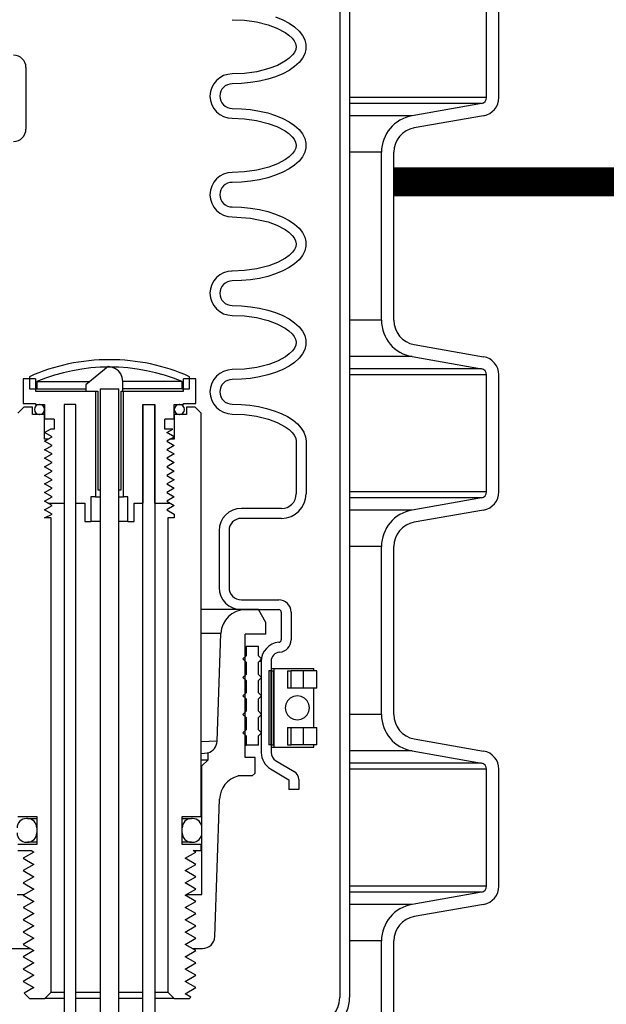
# Model space of a CAD drawing. Extents: x -169 to 2224, y 0 to 2796.
# Tile 391 of 530: x 1803 to 1809, y 970 to 980. Entities that reach past the tile are written whole.
import ezdxf

# ---------------------------------------------------------------- set-up
doc = ezdxf.new("R2010")
doc.units = 0
doc.header["$MEASUREMENT"] = 0
doc.header["$PDSIZE"] = 1
doc.layers.get('DEFPOINTS').update_dxf_attribs({"linetype": 'CONTINUOUS'})
for name, color, linetype in [('DIM', 3, 'CONTINUOUS'), ('FILL-CAP', 1, 'CONTINUOUS'), ('SPILL-BUCKET', 1, 'CONTINUOUS'), ('TANK-SLAB', 6, 'CONTINUOUS')]:
    doc.layers.add(name, color=color, linetype=linetype)
doc.styles.add('SIMPLEX', font='simplex')
doc.dimstyles.new('DIM64', dxfattribs={"dimscale": 64, "dimtxt": 0.09375, "dimasz": 0.09375, "dimexe": 0.0625, "dimexo": 0.0625, "dimgap": 0.046875, "dimtad": 1, "dimdec": 4, "dimzin": 3, "dimdsep": 46, "dimlunit": 4, "dimtxsty": 'SIMPLEX', "dimcen": 0, "dimclrd": 256, "dimclre": 256, "dimclrt": 256, "dimadec": 0, "dimazin": 0, "dimtfac": 1, "dimtdec": 4, "dimtmove": 0, "dimatfit": 3, "dimfxl": 1, "dimfrac": 2, "dimtolj": 1, "dimtzin": 0, "dimarcsym": 0})

# ---------------------------------------------------------------- blocks, each defined once
blk = doc.blocks.new('*D48')
at = {"layer": 'DEFPOINTS', "color": 0, "transparency": 16777216}
for p in [(2031.7725, 978.296), (1368.5472, 978.0147), (2031.7725, 700.5233)]:
    blk.add_point(p, dxfattribs=at)
at = {"layer": 'DIM', "lineweight": -2, "transparency": 16777216}
for p, q in [((2031.7725, 974.296), (2031.7725, 696.5233)), ((1368.5472, 974.0147), (1368.5472, 696.5233)), ((1374.5472, 700.5233), (2025.7725, 700.5233))]:
    blk.add_line(p, q, dxfattribs=at)
at = {"layer": 'DIM', "transparency": 16777216}
for points in [[(1374.5472, 701.5233), (1374.5472, 699.5233), (1368.5472, 700.5233)], [(2025.7725, 701.5233), (2025.7725, 699.5233), (2031.7725, 700.5233)]]:
    blk.add_solid(points, dxfattribs=at)
at = {"layer": 'DIM', "transparency": 16777216, "insert": (1700.1599, 708.0947), "char_height": 6, "attachment_point": 5, "style": 'SIMPLEX'}
blk.add_mtext('\\A1;55\'-3 1/4" (F.V. TANK SLAB)', dxfattribs=at)

msp = doc.modelspace()

# ---------------------------------------------------------------- linework, layer by layer
at = {"layer": 'FILL-CAP', "linetype": 'Continuous'}
msp.add_line((1802.9372, 979.3133), (1802.9372, 978.6883), dxfattribs=at)
for centre, start, end in [((1802.8122, 979.3133), 0, 90), ((1802.8122, 978.6883), 270, 0)]:
    msp.add_arc(centre, 0.125, start, end, dxfattribs=at)
at = {"layer": 'SPILL-BUCKET', "color": 1, "linetype": 'Continuous'}
for p, q in [((1806.11763, 984.08254), (1806.11763, 969.88498)), ((1806.21757, 984.08254), (1806.21757, 969.88498)), ((1807.60662, 979.00897), (1807.60662, 980.1935)), ((1807.73153, 979.00897), (1807.73153, 980.1935)), ((1805.02773, 979.79758), (1805.15185, 979.79229)), ((1805.15185, 979.79229), (1805.27394, 979.77546)), ((1805.27394, 979.77546), (1805.39373, 979.74561)), ((1805.39373, 979.74561), (1805.48162, 979.71317)), ((1805.46827, 979.82594), (1805.54079, 979.79594)), ((1805.54079, 979.79594), (1805.60522, 979.76164)), ((1805.60522, 979.76164), (1805.66054, 979.72356)), ((1805.48162, 979.71317), (1805.56456, 979.66925)), ((1805.56456, 979.66925), (1805.60287, 979.64178)), ((1805.60287, 979.64178), (1805.63715, 979.60945)), ((1805.66054, 979.72356), (1805.70589, 979.68233)), ((1805.70589, 979.68233), (1805.74054, 979.63857)), ((1805.63715, 979.60945), (1805.65663, 979.58432)), ((1805.65663, 979.58432), (1805.67105, 979.55609)), ((1805.67105, 979.55609), (1805.67724, 979.52556)), ((1805.74054, 979.63857), (1805.76394, 979.59299)), ((1805.76394, 979.59299), (1805.77574, 979.5463)), ((1805.77574, 979.5463), (1805.77574, 979.49924)), ((1805.65957, 979.46599), (1805.64067, 979.4401)), ((1805.67281, 979.49479), (1805.65957, 979.46599)), ((1805.67724, 979.52556), (1805.67281, 979.49479)), ((1805.76394, 979.45255), (1805.74054, 979.40697)), ((1805.77574, 979.49924), (1805.76394, 979.45255)), ((1805.56886, 979.37907), (1805.48614, 979.3343)), ((1805.60691, 979.40703), (1805.56886, 979.37907)), ((1805.64067, 979.4401), (1805.60691, 979.40703)), ((1805.70589, 979.36321), (1805.66054, 979.32197)), ((1805.74054, 979.40697), (1805.70589, 979.36321)), ((1805.15309, 979.25338), (1805.02773, 979.24796)), ((1805.2769, 979.27067), (1805.15309, 979.25338)), ((1805.39816, 979.30131), (1805.2769, 979.27067)), ((1805.48614, 979.3343), (1805.39816, 979.30131)), ((1805.54079, 979.24959), (1805.46827, 979.21959)), ((1805.60522, 979.28389), (1805.54079, 979.24959)), ((1805.66054, 979.32197), (1805.60522, 979.28389)), ((1805.12167, 979.15098), (1805.02773, 979.14802)), ((1805.21412, 979.15979), (1805.12167, 979.15098)), ((1805.30363, 979.17434), (1805.21412, 979.15979)), ((1805.3888, 979.19438), (1805.30363, 979.17434)), ((1805.46827, 979.21959), (1805.3888, 979.19438)), ((1807.55501, 978.94746), (1806.85139, 978.82339)), ((1805.02773, 978.89819), (1805.12167, 978.89524)), ((1805.12167, 978.89524), (1805.21412, 978.88642)), ((1805.21412, 978.88642), (1805.30363, 978.87188)), ((1805.30363, 978.87188), (1805.3888, 978.85184)), ((1805.3888, 978.85184), (1805.46827, 978.82662)), ((1805.02773, 978.79826), (1805.15185, 978.79297)), ((1805.15185, 978.79297), (1805.27394, 978.77614)), ((1805.27394, 978.77614), (1805.39373, 978.74629)), ((1805.39373, 978.74629), (1805.48162, 978.71385)), ((1805.46827, 978.82662), (1805.54079, 978.79663)), ((1805.54079, 978.79663), (1805.60522, 978.76232)), ((1805.60522, 978.76232), (1805.66054, 978.72425)), ((1807.57669, 978.82444), (1806.87308, 978.70038)), ((1805.48162, 978.71385), (1805.56456, 978.66994)), ((1805.56456, 978.66994), (1805.60287, 978.64246)), ((1805.66054, 978.72425), (1805.70589, 978.68301)), ((1805.70589, 978.68301), (1805.74054, 978.63925)), ((1805.60287, 978.64246), (1805.63715, 978.61013)), ((1805.63715, 978.61013), (1805.65663, 978.585)), ((1805.65663, 978.585), (1805.67105, 978.55678)), ((1805.67105, 978.55678), (1805.67724, 978.52624)), ((1805.74054, 978.63925), (1805.76394, 978.59367)), ((1805.76394, 978.59367), (1805.77574, 978.54698)), ((1805.77574, 978.54698), (1805.77574, 978.49992)), ((1805.65957, 978.46667), (1805.64067, 978.44078)), ((1805.67281, 978.49547), (1805.65957, 978.46667)), ((1805.67724, 978.52624), (1805.67281, 978.49547)), ((1805.76394, 978.45323), (1805.74054, 978.40765)), ((1805.77574, 978.49992), (1805.76394, 978.45323)), ((1806.54172, 976.75085), (1806.54172, 978.45434)), ((1806.66663, 976.75085), (1806.66663, 978.45434)), ((1805.56886, 978.37975), (1805.48614, 978.33498)), ((1805.60691, 978.40771), (1805.56886, 978.37975)), ((1805.64067, 978.44078), (1805.60691, 978.40771)), ((1805.70589, 978.36389), (1805.66054, 978.32265)), ((1805.74054, 978.40765), (1805.70589, 978.36389)), ((1805.15309, 978.25406), (1805.02773, 978.24864)), ((1805.2769, 978.27135), (1805.15309, 978.25406)), ((1805.39816, 978.302), (1805.2769, 978.27135)), ((1805.48614, 978.33498), (1805.39816, 978.302)), ((1805.54079, 978.25027), (1805.46827, 978.22028)), ((1805.60522, 978.28458), (1805.54079, 978.25027)), ((1805.66054, 978.32265), (1805.60522, 978.28458)), ((1805.12167, 978.15166), (1805.02773, 978.14871)), ((1805.21412, 978.16048), (1805.12167, 978.15166)), ((1805.30363, 978.17502), (1805.21412, 978.16048)), ((1805.3888, 978.19506), (1805.30363, 978.17502)), ((1805.46827, 978.22028), (1805.3888, 978.19506)), ((1805.02773, 977.89888), (1805.12167, 977.89592)), ((1805.12167, 977.89592), (1805.21412, 977.8871)), ((1805.21412, 977.8871), (1805.30363, 977.87256)), ((1805.30363, 977.87256), (1805.3888, 977.85252)), ((1805.3888, 977.85252), (1805.46827, 977.82731)), ((1805.02773, 977.79894), (1805.21317, 977.78678)), ((1805.21317, 977.78678), (1805.39373, 977.74698)), ((1805.39373, 977.74698), (1805.48162, 977.71453)), ((1805.46827, 977.82731), (1805.54079, 977.79731)), ((1805.54079, 977.79731), (1805.60522, 977.763)), ((1805.60522, 977.763), (1805.66054, 977.72493)), ((1805.48162, 977.71453), (1805.56456, 977.67062)), ((1805.56456, 977.67062), (1805.60287, 977.64314)), ((1805.66054, 977.72493), (1805.70589, 977.68369)), ((1805.70589, 977.68369), (1805.74054, 977.63993)), ((1805.60287, 977.64314), (1805.63715, 977.61082)), ((1805.63715, 977.61082), (1805.65663, 977.58568)), ((1805.65663, 977.58568), (1805.67105, 977.55746)), ((1805.67105, 977.55746), (1805.67724, 977.52692)), ((1805.74054, 977.63993), (1805.76394, 977.59435)), ((1805.76394, 977.59435), (1805.77574, 977.54766)), ((1805.77574, 977.54766), (1805.77574, 977.5006)), ((1805.65957, 977.46735), (1805.64067, 977.44146)), ((1805.67281, 977.49615), (1805.65957, 977.46735)), ((1805.67724, 977.52692), (1805.67281, 977.49615)), ((1805.76394, 977.45391), (1805.74054, 977.40833)), ((1805.77574, 977.5006), (1805.76394, 977.45391)), ((1805.56886, 977.38043), (1805.48614, 977.33566)), ((1805.60691, 977.4084), (1805.56886, 977.38043)), ((1805.64067, 977.44146), (1805.60691, 977.4084)), ((1805.70589, 977.36457), (1805.66054, 977.32333)), ((1805.74054, 977.40833), (1805.70589, 977.36457)), ((1805.02773, 977.24932), (1805.02174, 977.24932)), ((1805.15309, 977.25475), (1805.02773, 977.24932)), ((1805.2769, 977.27203), (1805.15309, 977.25475)), ((1805.39816, 977.30268), (1805.2769, 977.27203)), ((1805.48614, 977.33566), (1805.39816, 977.30268)), ((1805.54079, 977.25096), (1805.46827, 977.22096)), ((1805.60522, 977.28526), (1805.54079, 977.25096)), ((1805.66054, 977.32333), (1805.60522, 977.28526)), ((1805.12167, 977.15234), (1805.02773, 977.14939)), ((1805.21412, 977.16116), (1805.12167, 977.15234)), ((1805.30363, 977.1757), (1805.21412, 977.16116)), ((1805.3888, 977.19574), (1805.30363, 977.1757)), ((1805.46827, 977.22096), (1805.3888, 977.19574)), ((1805.02773, 976.89956), (1805.12167, 976.8966)), ((1805.12167, 976.8966), (1805.21412, 976.88779)), ((1805.21412, 976.88779), (1805.30363, 976.87324)), ((1805.30363, 976.87324), (1805.3888, 976.8532)), ((1805.3888, 976.8532), (1805.46827, 976.82799)), ((1805.02773, 976.79963), (1805.15185, 976.79434)), ((1805.15185, 976.79434), (1805.27394, 976.77751)), ((1805.27394, 976.77751), (1805.39373, 976.74766)), ((1805.39373, 976.74766), (1805.48162, 976.71522)), ((1805.46827, 976.82799), (1805.54079, 976.79799)), ((1805.54079, 976.79799), (1805.60522, 976.76369)), ((1805.60522, 976.76369), (1805.66054, 976.72561)), ((1805.48162, 976.71522), (1805.56456, 976.6713)), ((1805.56456, 976.6713), (1805.60287, 976.64383)), ((1805.66054, 976.72561), (1805.70589, 976.68437)), ((1805.70589, 976.68437), (1805.74054, 976.64062)), ((1805.60287, 976.64383), (1805.63715, 976.6115)), ((1805.63715, 976.6115), (1805.65663, 976.58637)), ((1805.65663, 976.58637), (1805.67105, 976.55814)), ((1805.67105, 976.55814), (1805.67724, 976.52761)), ((1805.74054, 976.64062), (1805.76394, 976.59504)), ((1805.76394, 976.59504), (1805.77574, 976.54835)), ((1805.77574, 976.54835), (1805.77574, 976.50129)), ((1805.65957, 976.46804), (1805.64067, 976.44214)), ((1805.67281, 976.49684), (1805.65957, 976.46804)), ((1805.67724, 976.52761), (1805.67281, 976.49684)), ((1805.76394, 976.4546), (1805.74054, 976.40901)), ((1805.77574, 976.50129), (1805.76394, 976.4546)), ((1806.87308, 976.50482), (1807.57669, 976.38075)), ((1805.56886, 976.38112), (1805.48614, 976.33635)), ((1805.60691, 976.40908), (1805.56886, 976.38112)), ((1805.64067, 976.44214), (1805.60691, 976.40908)), ((1805.70589, 976.36526), (1805.66054, 976.32402)), ((1805.74054, 976.40901), (1805.70589, 976.36526)), ((1806.85139, 976.3818), (1807.55501, 976.25773)), ((1803.77099, 976.28136), (1803.54325, 976.09476)), ((1803.80895, 976.27458), (1803.77099, 976.28136)), ((1803.84441, 976.25963), (1803.80895, 976.27458)), ((1803.87496, 976.23654), (1803.84441, 976.25963)), ((1805.15309, 976.25543), (1805.02773, 976.25)), ((1805.2769, 976.27272), (1805.15309, 976.25543)), ((1805.39816, 976.30336), (1805.2769, 976.27272)), ((1805.48614, 976.33635), (1805.39816, 976.30336)), ((1805.54079, 976.25164), (1805.46827, 976.22164)), ((1805.60522, 976.28594), (1805.54079, 976.25164)), ((1805.66054, 976.32402), (1805.60522, 976.28594)), ((1803.03474, 976.15722), (1802.90983, 976.15722)), ((1802.90983, 976.15722), (1802.90983, 975.90739)), ((1803.03474, 976.15722), (1803.03474, 976.0323)), ((1803.89834, 976.20605), (1803.87496, 976.23654)), ((1803.9132, 976.17049), (1803.89834, 976.20605)), ((1803.9184, 976.13223), (1803.9132, 976.17049)), ((1804.65863, 976.15722), (1804.53372, 976.15722)), ((1804.53372, 976.0323), (1804.53372, 976.15722)), ((1804.65863, 975.90739), (1804.65863, 976.15722)), ((1805.12167, 976.15303), (1805.02773, 976.15007)), ((1805.21412, 976.16184), (1805.12167, 976.15303)), ((1805.30363, 976.17639), (1805.21412, 976.16184)), ((1805.3888, 976.19642), (1805.30363, 976.17639)), ((1805.46827, 976.22164), (1805.3888, 976.19642)), ((1807.60662, 975.0117), (1807.60662, 976.19623)), ((1807.73153, 975.0117), (1807.73153, 976.19623)), ((1803.54325, 976.09476), (1803.54325, 976.0323)), ((1803.69116, 976.05443), (1803.69116, 975.03299)), ((1803.87853, 975.03299), (1803.87853, 976.05443)), ((1803.9184, 976.0323), (1803.9184, 976.13223)), ((1803.03474, 976.0323), (1803.64367, 976.0323)), ((1803.54325, 976.0323), (1803.66712, 976.0323)), ((1803.64367, 976.0323), (1803.64367, 974.96054)), ((1803.66712, 976.0323), (1803.66712, 975.03299)), ((1803.90134, 976.0323), (1803.9184, 976.0323)), ((1803.90134, 975.03299), (1803.90134, 976.0323)), ((1803.92478, 974.96054), (1803.92478, 976.0323)), ((1803.92478, 976.0323), (1804.53372, 976.0323)), ((1802.90983, 975.90739), (1803.03474, 975.90739)), ((1803.03474, 975.90739), (1803.03474, 975.8974)), ((1803.03474, 975.8974), (1803.12718, 975.8974)), ((1803.12718, 975.8974), (1803.12718, 975.7475)), ((1803.32454, 975.8974), (1803.32454, 974.89808)), ((1803.44446, 975.8974), (1803.32454, 975.8974)), ((1803.44446, 975.8974), (1803.32454, 975.8974)), ((1803.32454, 975.8974), (1803.32454, 964.59012)), ((1803.44446, 964.59012), (1803.44446, 975.8974)), ((1803.44446, 974.89808), (1803.44446, 975.8974)), ((1804.124, 964.59012), (1804.124, 975.8974)), ((1804.124, 975.8974), (1804.124, 974.89808)), ((1804.124, 975.8974), (1804.24391, 975.8974)), ((1804.24391, 975.8974), (1804.24391, 964.59012)), ((1804.24391, 974.89808), (1804.24391, 975.8974)), ((1804.44128, 975.7475), (1804.44128, 975.8974)), ((1804.44128, 975.8974), (1804.53372, 975.8974)), ((1804.53372, 975.90739), (1804.65863, 975.90739)), ((1804.53372, 975.8974), (1804.53372, 975.90739)), ((1805.02773, 975.90024), (1805.11807, 975.89751)), ((1805.11807, 975.89751), (1805.20709, 975.88935)), ((1805.20709, 975.88935), (1805.2935, 975.87589)), ((1805.2935, 975.87589), (1805.37603, 975.85732)), ((1805.37603, 975.85732), (1805.45349, 975.83391)), ((1805.02773, 975.80031), (1805.1523, 975.79499)), ((1805.1523, 975.79499), (1805.27482, 975.77803)), ((1805.27482, 975.77803), (1805.39503, 975.74794)), ((1805.45349, 975.83391), (1805.52473, 975.806)), ((1805.52473, 975.806), (1805.58873, 975.774)), ((1805.58873, 975.774), (1805.64455, 975.73838)), ((1803.22211, 975.7475), (1803.12718, 975.7475)), ((1803.22211, 975.7475), (1803.22211, 975.64757)), ((1804.34634, 975.64757), (1804.34634, 975.7475)), ((1804.44128, 975.7475), (1804.34634, 975.7475)), ((1805.39503, 975.74794), (1805.48338, 975.71512)), ((1805.48338, 975.71512), (1805.56673, 975.67059)), ((1805.56673, 975.67059), (1805.60473, 975.64304)), ((1805.64455, 975.73838), (1805.69137, 975.69965)), ((1805.69137, 975.69965), (1805.72851, 975.65838)), ((1805.72851, 975.65838), (1805.75544, 975.61518)), ((1803.12718, 975.61259), (1803.18776, 975.64757)), ((1803.20247, 975.56912), (1803.12718, 975.61259)), ((1803.16006, 975.54463), (1803.20247, 975.56912)), ((1803.22211, 975.64757), (1803.18776, 975.64757)), ((1804.42657, 975.64757), (1804.34634, 975.64757)), ((1804.36599, 975.61259), (1804.42657, 975.64757)), ((1804.44128, 975.56912), (1804.36599, 975.61259)), ((1804.39887, 975.54463), (1804.44128, 975.56912)), ((1805.60473, 975.64304), (1805.63859, 975.61057)), ((1805.63859, 975.61057), (1805.65789, 975.58516)), ((1805.65789, 975.58516), (1805.67189, 975.55663)), ((1805.67189, 975.55663), (1805.67729, 975.5255)), ((1805.75544, 975.61518), (1805.77175, 975.57067)), ((1805.77175, 975.57067), (1805.77722, 975.5255)), ((1805.67729, 975.5255), (1805.67729, 974.99219)), ((1805.77722, 975.5255), (1805.77722, 974.99219)), ((1803.59686, 974.96054), (1803.59686, 974.71071)), ((1803.64367, 974.96054), (1803.59686, 974.96054)), ((1803.64367, 974.96054), (1803.65608, 974.96054)), ((1803.65608, 974.96054), (1803.69111, 974.96054)), ((1803.66712, 975.03299), (1803.69116, 975.03299)), ((1803.87853, 975.03299), (1803.90134, 975.03299)), ((1803.8786, 974.96054), (1803.91272, 974.96054)), ((1803.91272, 974.96054), (1803.92478, 974.96054)), ((1803.9716, 974.96054), (1803.92478, 974.96054)), ((1803.9716, 974.71071), (1803.9716, 974.96054)), ((1803.16007, 974.89808), (1803.32454, 974.89808)), ((1803.44446, 974.89808), (1803.5344, 974.89808)), ((1803.5344, 974.89808), (1803.5344, 974.71071)), ((1804.03406, 974.89808), (1804.124, 974.89808)), ((1804.03406, 974.71071), (1804.03406, 974.89808)), ((1804.24391, 974.89808), (1804.39887, 974.89808)), ((1807.55501, 974.95019), (1806.85139, 974.82612)), ((1805.52739, 974.84229), (1805.12081, 974.84229)), ((1807.57669, 974.82717), (1806.87308, 974.70311)), ((1803.5344, 974.71071), (1803.59686, 974.71071)), ((1803.60329, 974.71071), (1803.59686, 974.71071)), ((1803.62214, 974.71071), (1803.60329, 974.71071)), ((1803.65211, 974.71071), (1803.62214, 974.71071)), ((1803.69116, 974.71071), (1803.65211, 974.71071)), ((1803.91711, 974.71071), (1803.87855, 974.71071)), ((1803.94668, 974.71071), (1803.91711, 974.71071)), ((1803.96526, 974.71071), (1803.94668, 974.71071)), ((1803.9716, 974.71071), (1803.96526, 974.71071)), ((1803.9716, 974.71071), (1804.03406, 974.71071)), ((1805.52739, 974.74236), (1805.12081, 974.74236)), ((1804.89597, 974.61744), (1804.89597, 974.04209)), ((1804.9959, 974.61744), (1804.9959, 974.04209)), ((1806.54172, 972.75358), (1806.54172, 974.45707)), ((1806.66663, 972.75358), (1806.66663, 974.45707)), ((1805.12081, 973.91717), (1805.49993, 973.91717)), ((1805.12081, 973.81724), (1805.49993, 973.81724)), ((1805.52491, 973.79226), (1805.52491, 973.5112)), ((1805.62485, 973.79226), (1805.62485, 973.5112)), ((1805.32318, 973.29325), (1805.32318, 972.36842)), ((1805.42311, 973.29325), (1805.42311, 972.36842)), ((1805.42311, 973.1971), (1805.39813, 973.1971)), ((1805.39813, 973.1971), (1805.39813, 972.44761)), ((1805.42311, 973.22208), (1805.43584, 973.22208)), ((1805.42311, 973.1971), (1805.42311, 972.44761)), ((1805.42311, 972.44761), (1805.42311, 973.1971)), ((1805.42311, 973.1971), (1805.44809, 973.1971)), ((1805.43584, 973.22208), (1805.44893, 973.22208)), ((1805.44851, 973.1971), (1805.44809, 973.1971)), ((1805.44809, 972.44761), (1805.44809, 973.1971)), ((1805.44894, 973.1971), (1805.44851, 973.1971)), ((1805.44894, 973.22208), (1805.44894, 972.42263)), ((1805.44894, 973.22208), (1805.45484, 973.22208)), ((1805.45484, 973.22208), (1805.47219, 973.22208)), ((1805.47219, 973.22208), (1805.49999, 973.22208)), ((1805.49999, 973.22208), (1805.53662, 973.22208)), ((1805.53662, 973.22208), (1805.57995, 973.22208)), ((1805.57995, 973.22208), (1805.62746, 973.22208)), ((1805.59035, 973.1971), (1805.62673, 973.1971)), ((1805.59035, 973.1971), (1805.59035, 973.02222)), ((1805.6846, 973.1971), (1805.62672, 973.1971)), ((1805.62673, 973.02222), (1805.62673, 973.1971)), ((1805.62746, 973.22208), (1805.67639, 973.22208)), ((1805.67639, 973.22208), (1805.72391, 973.22208)), ((1805.74857, 973.1971), (1805.6846, 973.1971)), ((1805.72391, 973.22208), (1805.76723, 973.22208)), ((1805.795, 973.1971), (1805.74857, 973.1971)), ((1805.74857, 973.1971), (1805.74857, 973.02222)), ((1805.76723, 973.22208), (1805.80386, 973.22208)), ((1805.83391, 973.1971), (1805.795, 973.1971)), ((1805.80386, 973.22208), (1805.83166, 973.22208)), ((1805.83166, 973.22208), (1805.84901, 973.22208)), ((1805.86326, 973.1971), (1805.83391, 973.1971)), ((1805.84901, 973.22208), (1805.85491, 973.22208)), ((1805.85491, 973.1971), (1805.85491, 973.22208)), ((1805.86076, 973.1971), (1805.85491, 973.1971)), ((1805.86272, 973.1971), (1805.86076, 973.1971)), ((1805.88151, 973.1971), (1805.86326, 973.1971)), ((1805.8877, 973.1971), (1805.88151, 973.1971)), ((1805.8877, 973.02222), (1805.8877, 973.1971)), ((1805.44851, 973.02222), (1805.44809, 973.02222)), ((1805.44894, 973.02222), (1805.44851, 973.02222)), ((1805.62673, 973.02222), (1805.59035, 973.02222)), ((1805.6846, 973.02222), (1805.62672, 973.02222)), ((1805.74857, 973.02222), (1805.6846, 973.02222)), ((1805.79499, 973.02222), (1805.74857, 973.02222)), ((1805.83391, 973.02222), (1805.79499, 973.02222)), ((1805.86326, 973.02222), (1805.83391, 973.02222)), ((1805.86076, 973.02222), (1805.85491, 973.02222)), ((1805.85491, 972.62249), (1805.85491, 973.02221)), ((1805.86272, 973.02222), (1805.86076, 973.02222)), ((1805.88151, 973.02222), (1805.86326, 973.02222)), ((1805.8877, 973.02222), (1805.88151, 973.02222)), ((1805.44818, 972.91407), (1805.44892, 972.91498)), ((1805.44809, 972.62249), (1805.44851, 972.62249)), ((1805.44851, 972.62249), (1805.44894, 972.62249)), ((1805.59035, 972.62249), (1805.59035, 972.44761)), ((1805.59035, 972.62249), (1805.62673, 972.62249)), ((1805.62672, 972.62249), (1805.6846, 972.62249)), ((1805.62673, 972.44761), (1805.62673, 972.62249)), ((1805.6846, 972.62249), (1805.74857, 972.62249)), ((1805.74857, 972.62249), (1805.74857, 972.44761)), ((1805.74857, 972.62249), (1805.79499, 972.62249)), ((1805.79499, 972.62249), (1805.83391, 972.62249)), ((1805.83391, 972.62249), (1805.86326, 972.62249)), ((1805.85491, 972.62249), (1805.86076, 972.62249)), ((1805.86076, 972.62249), (1805.86272, 972.62249)), ((1805.86326, 972.62249), (1805.88151, 972.62249)), ((1805.88151, 972.62249), (1805.8877, 972.62249)), ((1805.8877, 972.44761), (1805.8877, 972.62249)), ((1806.87308, 972.50755), (1807.57669, 972.38348)), ((1805.42311, 972.44761), (1805.39813, 972.44761)), ((1805.42311, 972.44761), (1805.44809, 972.44761)), ((1805.42311, 972.42263), (1805.43584, 972.42263)), ((1805.43584, 972.42263), (1805.44893, 972.42263)), ((1805.44851, 972.44761), (1805.44809, 972.44761)), ((1805.44894, 972.44761), (1805.44851, 972.44761)), ((1805.44894, 972.42263), (1805.45484, 972.42263)), ((1805.45484, 972.42263), (1805.47219, 972.42263)), ((1805.47219, 972.42263), (1805.49999, 972.42263)), ((1805.49999, 972.42263), (1805.53662, 972.42263)), ((1805.53662, 972.42263), (1805.57995, 972.42263)), ((1805.57995, 972.42263), (1805.62746, 972.42263)), ((1805.59035, 972.44761), (1805.62673, 972.44761)), ((1805.6846, 972.44761), (1805.62672, 972.44761)), ((1805.62746, 972.42263), (1805.67639, 972.42263)), ((1805.67639, 972.42263), (1805.72391, 972.42263)), ((1805.74857, 972.44761), (1805.6846, 972.44761)), ((1805.72391, 972.42263), (1805.76723, 972.42263)), ((1805.795, 972.44761), (1805.74857, 972.44761)), ((1805.76723, 972.42263), (1805.80386, 972.42263)), ((1805.83391, 972.44761), (1805.795, 972.44761)), ((1805.80386, 972.42263), (1805.83166, 972.42263)), ((1805.83166, 972.42263), (1805.84901, 972.42263)), ((1805.86326, 972.44761), (1805.83391, 972.44761)), ((1805.84901, 972.42263), (1805.85491, 972.42263)), ((1805.85491, 972.42263), (1805.85491, 972.44761)), ((1805.86076, 972.44761), (1805.85491, 972.44761)), ((1805.86272, 972.44761), (1805.86076, 972.44761)), ((1805.88151, 972.44761), (1805.86326, 972.44761)), ((1805.8877, 972.44761), (1805.88151, 972.44761)), ((1806.85139, 972.38453), (1807.55501, 972.26047)), ((1805.4688, 972.28796), (1805.65722, 972.17556)), ((1805.41761, 972.20214), (1805.60298, 972.09156)), ((1807.60662, 971.01443), (1807.60662, 972.19896)), ((1807.73153, 971.01443), (1807.73153, 972.19896)), ((1805.60298, 972.09156), (1805.60298, 971.9948)), ((1805.70292, 972.0951), (1805.70292, 971.9948)), ((1805.70292, 971.9948), (1805.60298, 971.9948)), ((1804.52122, 971.69926), (1804.58031, 971.69926)), ((1804.58031, 971.69926), (1804.60715, 971.69926)), ((1804.58029, 971.45943), (1804.52122, 971.45943)), ((1804.60714, 971.45943), (1804.58029, 971.45943)), ((1802.84737, 970.93038), (1802.92296, 970.93038)), ((1804.56358, 970.93038), (1804.72109, 970.93038)), ((1807.55501, 970.95292), (1806.85139, 970.82886)), ((1807.57669, 970.82991), (1806.87308, 970.70584)), ((1806.54172, 969.25598), (1806.54172, 970.45981)), ((1806.66663, 969.25598), (1806.66663, 970.45981)), ((1802.70806, 970.38209), (1802.97728, 970.38209)), ((1802.98092, 970.38209), (1803.01801, 970.36068))]:
    msp.add_line(p, q, dxfattribs=at)
at = {"layer": 'SPILL-BUCKET', "color": 7}
for p, q in [((1807.60662, 979.00897), (1806.21757, 979.00897)), ((1807.55501, 978.94746), (1806.21757, 978.94746)), ((1806.85139, 978.82339), (1806.21757, 978.82339)), ((1806.54172, 978.45434), (1806.21757, 978.45434)), ((1806.54172, 976.75085), (1806.21757, 976.75085)), ((1806.85139, 976.3818), (1806.21757, 976.3818)), ((1807.55501, 976.25774), (1806.21757, 976.25774)), ((1807.60662, 976.19623), (1806.21757, 976.19623)), ((1803.04723, 976.12939), (1803.58551, 976.12939)), ((1803.04723, 976.05444), (1803.54325, 976.05444)), ((1804.52123, 976.12939), (1803.9184, 976.12939)), ((1804.52122, 976.05444), (1803.9184, 976.05444)), ((1807.60662, 975.0117), (1806.21757, 975.0117)), ((1807.55501, 974.95019), (1806.21757, 974.95019)), ((1806.85139, 974.82612), (1806.21757, 974.82612)), ((1806.54172, 974.45707), (1806.21757, 974.45707)), ((1805.16292, 973.81724), (1804.71359, 973.81724)), ((1804.91325, 973.57613), (1804.71359, 973.57613)), ((1806.54172, 972.75358), (1806.21757, 972.75358)), ((1804.87505, 972.48242), (1804.71359, 972.47691)), ((1806.85139, 972.38453), (1806.21757, 972.38453)), ((1807.55501, 972.26047), (1806.21757, 972.26047)), ((1807.60662, 972.19896), (1806.21757, 972.19896)), ((1807.60662, 971.01443), (1806.21757, 971.01443)), ((1807.55501, 970.95292), (1806.21757, 970.95292)), ((1806.85139, 970.82886), (1806.21757, 970.82886)), ((1806.54172, 970.45981), (1806.21757, 970.45981))]:
    msp.add_line(p, q, dxfattribs=at)
at = {"layer": 'SPILL-BUCKET', "color": 7, "linetype": 'Continuous'}
for p, q in [((1802.97228, 976.17875), (1802.97228, 976.05444)), ((1804.59617, 976.05444), (1804.59617, 976.17875)), ((1802.97228, 976.05444), (1803.04723, 976.05444)), ((1803.04723, 976.12939), (1803.04723, 976.05444)), ((1804.52122, 976.05444), (1804.52122, 976.12939)), ((1804.52122, 976.05444), (1804.59617, 976.05444)), ((1805.15981, 973.4425), (1805.16616, 973.4425)), ((1805.16616, 973.4425), (1805.16828, 973.4425)), ((1805.2932, 973.4425), (1805.16828, 973.4425)), ((1805.16828, 973.4425), (1805.16828, 973.34881)), ((1805.2932, 973.34881), (1805.2932, 973.4425)), ((1805.16828, 973.34881), (1805.13706, 973.31758)), ((1805.13706, 973.31758), (1805.16828, 973.28635)), ((1805.15981, 973.34881), (1805.16616, 973.34881)), ((1805.15981, 973.28635), (1805.16616, 973.28635)), ((1805.16616, 973.34881), (1805.16828, 973.34881)), ((1805.16616, 973.28635), (1805.16828, 973.28635)), ((1805.16828, 973.28635), (1805.16828, 973.16144)), ((1805.32443, 973.31758), (1805.2932, 973.34881)), ((1805.2932, 973.28635), (1805.32443, 973.31758)), ((1805.2932, 973.16144), (1805.2932, 973.28635)), ((1805.3174, 973.29325), (1805.30006, 973.29325)), ((1805.32318, 973.29325), (1805.3174, 973.29325)), ((1805.16828, 973.16144), (1805.13706, 973.13021)), ((1805.15981, 973.16144), (1805.16616, 973.16144)), ((1805.16616, 973.16144), (1805.16828, 973.16144)), ((1805.32443, 973.13021), (1805.2932, 973.16144)), ((1805.13706, 973.13021), (1805.16828, 973.09898)), ((1805.15981, 973.09898), (1805.16616, 973.09898)), ((1805.16616, 973.09898), (1805.16828, 973.09898)), ((1805.16828, 973.09898), (1805.16828, 972.97407)), ((1805.2932, 973.09898), (1805.32443, 973.13021)), ((1805.2932, 972.97407), (1805.2932, 973.09898)), ((1805.16828, 972.97407), (1805.13706, 972.94284)), ((1805.15981, 972.97407), (1805.16616, 972.97407)), ((1805.16616, 972.97407), (1805.16828, 972.97407)), ((1805.32443, 972.94284), (1805.2932, 972.97407)), ((1805.13706, 972.94284), (1805.16828, 972.91161)), ((1805.15981, 972.91161), (1805.16616, 972.91161)), ((1805.16616, 972.91161), (1805.16828, 972.91161)), ((1805.16828, 972.91161), (1805.16828, 972.7867)), ((1805.2932, 972.91161), (1805.32443, 972.94284)), ((1805.2932, 972.7867), (1805.2932, 972.91161)), ((1805.57276, 972.8597), (1805.56679, 972.82235)), ((1805.59008, 972.8934), (1805.57276, 972.8597)), ((1805.61705, 972.92014), (1805.59008, 972.8934)), ((1805.65104, 972.93731), (1805.61705, 972.92014)), ((1805.68872, 972.94322), (1805.65104, 972.93731)), ((1805.7264, 972.93731), (1805.68872, 972.94322)), ((1805.76039, 972.92014), (1805.7264, 972.93731)), ((1805.78737, 972.8934), (1805.76039, 972.92014)), ((1805.80469, 972.8597), (1805.78737, 972.8934)), ((1805.81066, 972.82235), (1805.80469, 972.8597)), ((1805.16828, 972.7867), (1805.13706, 972.75547)), ((1805.13706, 972.75547), (1805.16828, 972.72424)), ((1805.15981, 972.7867), (1805.16616, 972.7867)), ((1805.16616, 972.7867), (1805.16828, 972.7867)), ((1805.32443, 972.75547), (1805.2932, 972.7867)), ((1805.2932, 972.72424), (1805.32443, 972.75547)), ((1805.56679, 972.82235), (1805.57276, 972.785)), ((1805.57276, 972.785), (1805.59008, 972.75131)), ((1805.78737, 972.75131), (1805.80469, 972.785)), ((1805.80469, 972.785), (1805.81066, 972.82235)), ((1805.15981, 972.72424), (1805.16616, 972.72424)), ((1805.16616, 972.72424), (1805.16828, 972.72424)), ((1805.16828, 972.72424), (1805.16828, 972.59932)), ((1805.2932, 972.59932), (1805.2932, 972.72424)), ((1805.59008, 972.75131), (1805.61705, 972.72457)), ((1805.61705, 972.72457), (1805.65104, 972.7074)), ((1805.65104, 972.7074), (1805.68872, 972.70148)), ((1805.66527, 972.70139), (1805.66561, 972.70156)), ((1805.68872, 972.70148), (1805.7264, 972.7074)), ((1805.7264, 972.7074), (1805.76039, 972.72457)), ((1805.76039, 972.72457), (1805.78737, 972.75131)), ((1805.16828, 972.59932), (1805.13706, 972.56809)), ((1805.13706, 972.56809), (1805.16828, 972.53687)), ((1805.15981, 972.59932), (1805.16616, 972.59932)), ((1805.16616, 972.59932), (1805.16828, 972.59932)), ((1805.32443, 972.56809), (1805.2932, 972.59932)), ((1805.2932, 972.53687), (1805.32443, 972.56809)), ((1805.15981, 972.53687), (1805.16616, 972.53687)), ((1805.16616, 972.53687), (1805.16828, 972.53687)), ((1805.16828, 972.53687), (1805.16828, 972.44318)), ((1805.2932, 972.44318), (1805.2932, 972.53687)), ((1805.15981, 972.44318), (1805.16616, 972.44318)), ((1805.16616, 972.44318), (1805.16828, 972.44318)), ((1805.2932, 972.44318), (1805.16828, 972.44318)), ((1804.71362, 972.29476), (1804.75226, 972.29476)), ((1804.75226, 972.29476), (1804.77569, 972.29476)), ((1804.77569, 972.29476), (1804.78355, 972.29476)), ((1802.9523, 971.69926), (1802.94231, 971.69926)), ((1802.9523, 971.69926), (1802.96131, 971.69926)), ((1804.60715, 971.69926), (1804.61616, 971.69926)), ((1804.62615, 971.69926), (1804.61616, 971.69926)), ((1803.04723, 971.60433), (1803.04723, 971.55436)), ((1804.52122, 971.55436), (1804.52122, 971.60433)), ((1804.72109, 971.55436), (1804.72109, 971.60433)), ((1802.94231, 971.45943), (1802.9523, 971.45943)), ((1802.96131, 971.45943), (1802.9523, 971.45943)), ((1804.61616, 971.45943), (1804.60714, 971.45943)), ((1804.61616, 971.45943), (1804.62615, 971.45943))]:
    msp.add_line(p, q, dxfattribs=at)
at = {"layer": 'SPILL-BUCKET', "color": 8, "linetype": 'Continuous'}
for p, q in [((1803.69116, 976.05443), (1803.69054, 967.81007)), ((1803.69116, 976.05443), (1803.87853, 976.05443)), ((1803.69116, 976.05443), (1803.87853, 976.05443)), ((1803.87853, 967.81007), (1803.87853, 976.05443)), ((1803.32454, 969.87551), (1803.13018, 969.87551)), ((1803.19263, 969.93797), (1803.32454, 969.93797)), ((1803.44446, 969.93797), (1803.69117, 969.93797)), ((1803.69112, 969.87551), (1803.44446, 969.87551)), ((1804.124, 969.87551), (1803.87848, 969.87551)), ((1803.87855, 969.93797), (1804.124, 969.93797)), ((1804.24391, 969.93797), (1804.37582, 969.93797)), ((1804.43828, 969.87551), (1804.24391, 969.87551))]:
    msp.add_line(p, q, dxfattribs=at)
at = {"layer": 'SPILL-BUCKET', "color": 3, "linetype": 'Continuous'}
for p, q in [((1804.49374, 975.8974), (1804.49174, 975.8974)), ((1803.02425, 975.84693), (1803.02425, 975.84493)), ((1803.07471, 975.79446), (1803.07671, 975.79446)), ((1803.12718, 975.84693), (1803.12718, 975.84493)), ((1804.44128, 975.84493), (1804.44128, 975.84693)), ((1804.49174, 975.79446), (1804.49374, 975.79446)), ((1804.54421, 975.84493), (1804.54421, 975.84693))]:
    msp.add_line(p, q, dxfattribs=at)
at = {"layer": 'SPILL-BUCKET', "linetype": 'Continuous'}
for p, q in [((1805.2957, 973.81724), (1805.16292, 973.81724)), ((1805.37064, 973.68742), (1805.2957, 973.81724)), ((1805.37064, 973.56741), (1805.37064, 973.68742)), ((1804.87505, 972.48242), (1804.91325, 973.57613)), ((1805.15979, 972.31827), (1805.15979, 973.56741)), ((1805.37064, 973.56741), (1805.15979, 973.56741)), ((1804.71359, 972.36051), (1804.74792, 972.3617)), ((1804.74792, 972.3617), (1804.77438, 972.36452)), ((1804.77438, 972.36452), (1804.78349, 972.36638)), ((1804.78355, 972.29476), (1804.78355, 972.36639)), ((1804.78355, 972.29476), (1804.72109, 972.23231)), ((1805.26134, 972.31827), (1805.15979, 972.31827)), ((1805.26134, 972.15997), (1805.26134, 972.31827)), ((1804.71921, 972.23231), (1804.71359, 972.23231)), ((1804.72109, 972.23231), (1804.71921, 972.23231)), ((1804.72109, 970.93038), (1804.72109, 972.23231)), ((1805.23227, 972.13089), (1805.26134, 972.15997)), ((1805.23227, 972.13089), (1805.08959, 972.13089)), ((1804.87642, 971.19995), (1804.90077, 971.89726)), ((1802.96131, 971.69926), (1802.98817, 971.69926)), ((1802.98817, 971.69926), (1803.04723, 971.69926)), ((1802.98815, 971.45943), (1802.96131, 971.45943)), ((1803.04723, 971.45943), (1802.98815, 971.45943)), ((1804.85207, 970.50264), (1804.87642, 971.19995)), ((1804.62155, 970.38209), (1804.72723, 970.38209))]:
    msp.add_line(p, q, dxfattribs=at)
for points in [[(1802.85486, 971.37449), (1802.90983, 971.37449), (1802.99291, 971.37449), (1802.99291, 971.37449), (1803.01801, 971.35999), (1802.90983, 971.29754), (1803.01801, 971.23508), (1802.90983, 971.17262), (1803.01801, 971.11017), (1802.90983, 971.04771), (1803.01801, 970.98525), (1802.90983, 970.92279), (1803.01801, 970.86034), (1802.90983, 970.79788), (1803.01801, 970.73542), (1802.90983, 970.67296), (1803.01801, 970.61051), (1802.90983, 970.54805), (1803.01801, 970.48559), (1802.90983, 970.42313), (1803.01801, 970.36068), (1802.90983, 970.29822), (1803.01801, 970.23576), (1802.90983, 970.17331), (1803.01801, 970.11085), (1802.90983, 970.04839), (1803.01801, 969.98593), (1802.91901, 969.92878), (1802.97228, 969.87551), (1803.13018, 969.87551), (1803.19263, 969.93797), (1803.19263, 974.74718), (1803.12718, 974.74718), (1803.20247, 974.78665), (1803.12718, 974.83012), (1803.20247, 974.8736), (1803.12718, 974.91706), (1803.20247, 974.96054), (1803.12718, 975.004), (1803.20247, 975.04748), (1803.12718, 975.09095), (1803.20247, 975.13441), (1803.12718, 975.17789), (1803.20247, 975.22136), (1803.12718, 975.26483), (1803.20247, 975.3083), (1803.12718, 975.35177), (1803.20247, 975.39524), (1803.12718, 975.43871), (1803.20247, 975.48218), (1803.12718, 975.52565), (1803.16006, 975.54463), (1803.12718, 975.54463), (1803.12718, 975.79446), (1803.00226, 975.79446), (1803.00226, 975.87141), (1802.91732, 975.87141), (1802.85486, 975.80896)], [(1802.85486, 971.72175), (1803.04723, 971.72175), (1803.04723, 971.43694), (1802.85486, 971.43694)]]:
    msp.add_lwpolyline(points, dxfattribs=at)
at = {"layer": 'SPILL-BUCKET', "color": 1, "linetype": 'Continuous'}
msp.add_lwpolyline([(1804.55045, 970.42313), (1804.65863, 970.48559), (1804.55045, 970.54805), (1804.65863, 970.61051), (1804.55045, 970.67296), (1804.65863, 970.73542), (1804.55045, 970.79788), (1804.65863, 970.86034), (1804.55045, 970.92279), (1804.65863, 970.98525), (1804.55045, 971.04771), (1804.65863, 971.11017), (1804.55045, 971.17262), (1804.65863, 971.23508), (1804.55045, 971.29754), (1804.65863, 971.35999), (1804.63354, 971.37449), (1804.65863, 971.37449), (1804.71359, 971.37449), (1804.71359, 971.43694), (1804.52122, 971.43694), (1804.52122, 971.72175), (1804.71359, 971.72175), (1804.71359, 975.80896), (1804.65114, 975.87141), (1804.5662, 975.87141), (1804.5662, 975.79446), (1804.44128, 975.79446), (1804.44128, 975.54463), (1804.39887, 975.54463), (1804.36599, 975.52565), (1804.44128, 975.48218), (1804.36599, 975.43871), (1804.44128, 975.39524), (1804.36599, 975.35177), (1804.44128, 975.3083), (1804.36599, 975.26483), (1804.44128, 975.22136), (1804.36599, 975.17789), (1804.44128, 975.13441), (1804.36599, 975.09095), (1804.44128, 975.04748), (1804.36599, 975.004), (1804.4402, 974.95991), (1804.36599, 974.91706), (1804.44128, 974.8736), (1804.36599, 974.83012), (1804.44128, 974.78665), (1804.44128, 974.74718), (1804.37582, 974.74718), (1804.37582, 969.93797), (1804.43828, 969.87551), (1804.59617, 969.87551), (1804.60985, 969.88918), (1804.55045, 969.92348), (1804.65863, 969.98593), (1804.55045, 970.04839), (1804.65863, 970.11085), (1804.55045, 970.17331), (1804.65863, 970.23576), (1804.55045, 970.29822), (1804.65863, 970.36068)], close=True, dxfattribs=at)
for centre, radius, start, end in [((1805.02773, 979.02311), 0.22485, 90, 270), ((1805.02773, 979.02311), 0.12491, 90, 270), ((1807.54416, 979.00897), 0.06246, 279.999999, 0), ((1807.54416, 979.00897), 0.18737, 280, 0), ((1806.91646, 978.45434), 0.37474, 100, 180), ((1806.91646, 978.45434), 0.24983, 99.999999, 180), ((1805.02773, 978.02379), 0.22485, 90, 270), ((1805.02773, 978.02379), 0.12491, 90, 270), ((1805.02773, 977.02447), 0.22485, 90, 270), ((1805.02773, 977.02447), 0.12491, 90, 270), ((1806.91646, 976.75085), 0.37474, 180, 260), ((1806.91646, 976.75085), 0.24983, 180, 260.000001), ((1807.54416, 976.19623), 0.18737, 0, 80), ((1805.02773, 976.02516), 0.22485, 90, 270), ((1807.54416, 976.19623), 0.06246, 0, 80.000001), ((1805.02773, 976.02516), 0.12491, 90, 270), ((1805.52739, 974.99219), 0.1499, 270, 0), ((1805.52739, 974.99219), 0.24983, 270, 0), ((1807.54416, 975.0117), 0.06246, 279.999999, 0), ((1807.54416, 975.0117), 0.18737, 280, 0), ((1805.12081, 974.61744), 0.22485, 90, 180), ((1806.91646, 974.45707), 0.37474, 100, 180), ((1805.12081, 974.61744), 0.12491, 90, 180), ((1806.91646, 974.45707), 0.24983, 99.999999, 180), ((1805.12081, 974.04209), 0.22485, 180, 270), ((1805.12081, 974.04209), 0.12491, 180, 270), ((1805.49993, 973.79226), 0.12491, 0, 90), ((1805.49993, 973.79226), 0.02498, 0, 90), ((1805.5168, 973.29325), 0.19362, 94.424356, 180), ((1805.49993, 973.5112), 0.02498, 274.424356, 0), ((1805.49993, 973.5112), 0.12491, 274.424356, 0), ((1805.5168, 973.29325), 0.09369, 94.424356, 180), ((1806.91646, 972.75358), 0.37474, 180, 260), ((1806.91646, 972.75358), 0.24983, 180, 260.000001), ((1805.5168, 972.36842), 0.19362, 180, 239.183871), ((1805.5168, 972.36842), 0.09369, 180, 239.183869), ((1807.54416, 972.19896), 0.18737, 0, 80), ((1807.54416, 972.19896), 0.06246, 0, 80.000001), ((1805.60923, 972.0951), 0.09369, 0, 59.183869), ((1807.54416, 971.01443), 0.06246, 279.999999, 0), ((1807.54416, 971.01443), 0.18737, 280, 0), ((1806.91646, 970.45981), 0.37474, 100, 180), ((1806.91646, 970.45981), 0.24983, 99.999999, 180), ((1805.84282, 969.88498), 0.27481, 275, 0), ((1805.84282, 969.88498), 0.37474, 275, 0)]:
    msp.add_arc(centre, radius, start, end, dxfattribs=at)
at = {"layer": 'SPILL-BUCKET', "color": 7, "linetype": 'Continuous'}
for centre, radius, start, end in [((1803.78423, 974.35248), 1.99863, 90, 113.969481), ((1803.78423, 974.35248), 1.99863, 66.030519, 90), ((1803.78423, 974.35248), 1.92369, 67.473116, 112.526884), ((1802.94231, 971.60433), 0.09494, 90, 180), ((1802.9523, 971.60433), 0.09494, 0, 90), ((1804.61616, 971.60433), 0.09494, 90, 180), ((1804.62615, 971.60433), 0.09494, 0, 90), ((1802.94231, 971.55436), 0.09494, 180, 270), ((1802.9523, 971.55436), 0.09494, 270, 0), ((1804.61616, 971.55436), 0.09494, 180, 270), ((1804.62615, 971.55436), 0.09494, 270, 0)]:
    msp.add_arc(centre, radius, start, end, dxfattribs=at)
at = {"layer": 'SPILL-BUCKET', "color": 7}
for centre, start, end in [((1803.07471, 975.84693), 90, 180), ((1803.07671, 975.84693), 0, 90), ((1804.49174, 975.84693), 90, 180), ((1804.49374, 975.84693), 0, 90), ((1803.07471, 975.84493), 180, 270), ((1803.07671, 975.84493), 270, 0), ((1804.49174, 975.84493), 180, 270), ((1804.49374, 975.84493), 270, 0)]:
    msp.add_arc(centre, 0.05047, start, end, dxfattribs=at)
at = {"layer": 'SPILL-BUCKET', "linetype": 'Continuous'}
for centre, radius, start, end in [((1805.16292, 973.56741), 0.24983, 90, 178), ((1804.75021, 972.48678), 0.12491, 285.476702, 358), ((1805.15045, 971.88854), 0.24983, 104.885809, 178), ((1804.72723, 970.507), 0.12491, 270, 358)]:
    msp.add_arc(centre, radius, start, end, dxfattribs=at)
at = {"layer": 'TANK-SLAB'}
for p, q in [((1806.66663, 978.29596), (1826.96904, 978.29596)), ((1806.66663, 978.01471), (1826.96904, 978.01471))]:
    msp.add_line(p, q, dxfattribs=at)
at = {"layer": 'TANK-SLAB', "const_width": 0.29}
msp.add_lwpolyline([(1806.66663, 978.15534), (1826.96893, 978.15534)], dxfattribs=at)

# ---------------------------------------------------------------- dimensions: what is measured, and where the dimension line sits
at = {"layer": 'DIM'}
dim = msp.add_linear_dim(base=(2031.77254, 700.52328), p1=(1368.54722, 978.01471), p2=(2031.77254, 978.29596), angle=0, text='<> (F.V. TANK SLAB)', dimstyle='DIM64', dxfattribs=at)
dim.commit()
dim.dimension.update_dxf_attribs({"geometry": '*D48', "text_midpoint": (1700.15988, 708.09471)})

doc.saveas('drawing.dxf')
